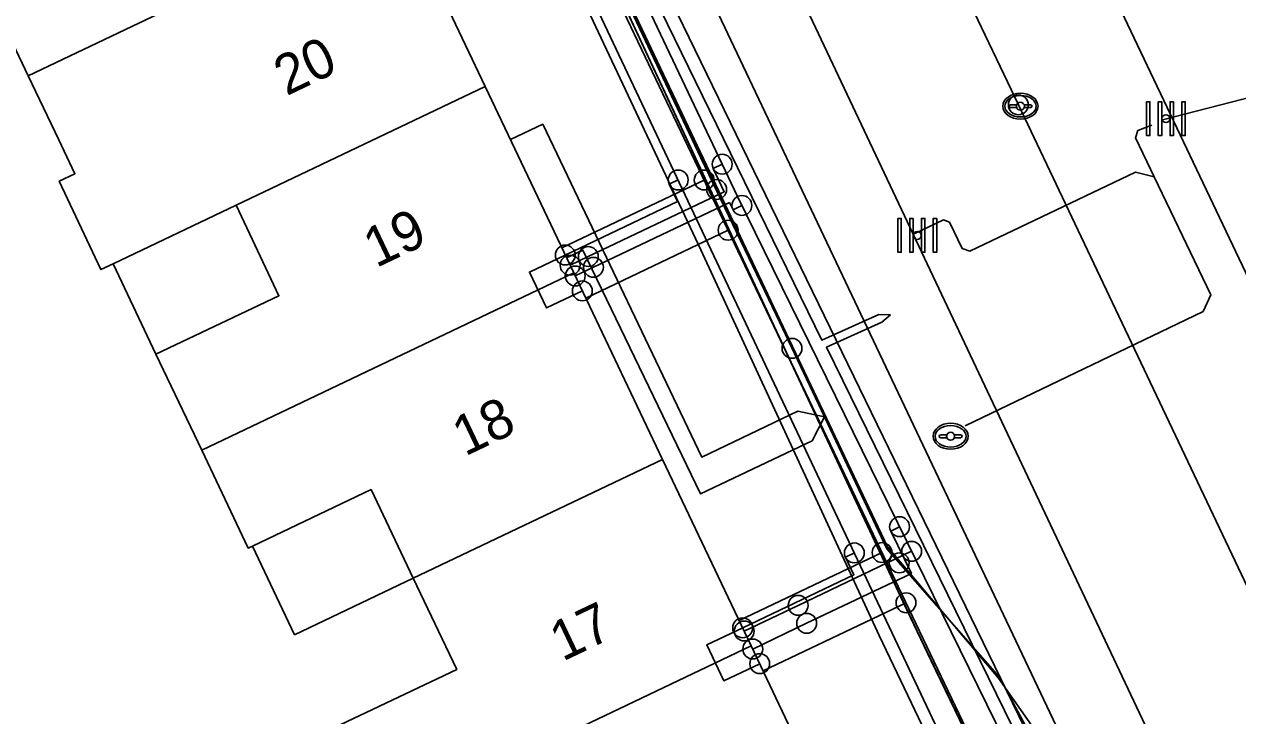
# Model space of a CAD drawing. Extents: x 192672 to 192910, y 446344 to 446512.
# Drawn here: x 192813.76 to 192844.33, y 446477.15 to 446494.56 of the extents above; entities that cross this region are included whole.
import ezdxf

# ---------------------------------------------------------------- set-up
doc = ezdxf.new("R2010")
doc.units = 0
for name, color, linetype in [('B-OI-KL-()_OVERIG_RIOOLVRIJVERVAL-S', 7, 'Continuous'), ('B-OI-KL-()_PUNTVANLEVERING_WATER-S', 7, 'Continuous'), ('B-OI-KL-BUISLEIDING_OLIEGASCHEMICALIEN_GASLAGEDRUK-G', 7, 'Continuous'), ('B-OI-KL-DATA-G', 7, 'Continuous'), ('B-OI-KL-DATA_KABELBED-G', 7, 'Continuous'), ('B-OI-KL-DATA_MANTELBUIS-G', 7, 'Continuous'), ('B-OI-KL-DATA_OVERIG-S', 7, 'Continuous'), ('B-OI-KL-ET_LS-G', 7, 'Continuous'), ('B-OI-KL-ET_LS_DELIVERYPOINT-S', 7, 'Continuous'), ('B-OI-KL-ET_LS_MOF-S', 7, 'Continuous'), ('B-OI-KL-GAS_LD_AFTAKZADEL-S', 7, 'Continuous'), ('B-OI-KL-GAS_LD_DELIVERYPOINT-S', 7, 'Continuous'), ('B-OI-KL-GAS_LD_OVERGANGSSTUK-S', 7, 'Continuous'), ('B-OI-KL-WATER-G', 7, 'Continuous'), ('B-OI-RI-RIOOLVRIJVERVAL-G', 7, 'Continuous'), ('Default', 7, 'Continuous'), ('huisnummerreeks BGT', 7, 'Continuous'), ('inspectie-   rioolput', 7, 'Continuous'), ('kant open verharding', 7, 'Continuous'), ('kant verharding', 7, 'Continuous'), ('kolk', 7, 'Continuous'), ('Luifel', 7, 'Continuous'), ('pand op maaiveld vlak', 7, 'Continuous')]:
    doc.layers.add(name, color=color, linetype=linetype)

# ---------------------------------------------------------------- blocks, each defined once
blk = doc.blocks.new('B-OI-KL-GAS_LD_AFTAKZADEL-S')
at = {"layer": 'Default'}
blk.add_circle((0, 0), 0.25, dxfattribs=at)
blk = doc.blocks.new('B-OI-KL-GAS_LD_DELIVERYPOINT-S')
at = {"layer": 'Default'}
blk.add_circle((0, 0), 0.25, dxfattribs=at)
blk = doc.blocks.new('B-OI-KL-GAS_LD_OVERGANGSSTUK-S')
at = {"layer": 'Default'}
blk.add_circle((0, 0), 0.25, dxfattribs=at)
blk = doc.blocks.new('B-OI-KL-ET_LS_DELIVERYPOINT-S')
at = {"layer": 'Default'}
blk.add_circle((0, 0), 0.25, dxfattribs=at)
blk = doc.blocks.new('B-OI-KL-ET_LS_MOF-S')
at = {"layer": 'Default'}
blk.add_circle((0, 0), 0.25, dxfattribs=at)
blk = doc.blocks.new('B-OI-KL-DATA_OVERIG-S')
at = {"layer": 'Default'}
blk.add_circle((0, 0), 0.25, dxfattribs=at)
blk = doc.blocks.new('B-OI-KL-()_OVERIG_RIOOLVRIJVERVAL-S')
at = {"layer": 'Default'}
blk.add_circle((0, 0), 0.25, dxfattribs=at)
blk = doc.blocks.new('B-OI-KL-()_PUNTVANLEVERING_WATER-S')
at = {"layer": 'Default'}
blk.add_circle((0, 0), 0.25, dxfattribs=at)

msp = doc.modelspace()

# ---------------------------------------------------------------- linework, layer by layer
at = {"layer": 'B-OI-KL-BUISLEIDING_OLIEGASCHEMICALIEN_GASLAGEDRUK-G'}
for points in [[(192822.433, 446509.756), (192825.279, 446503.813), (192831.728, 446490.219), (192841.146, 446471.04), (192848.608, 446455.57), (192845.591, 446448.244), (192845.453, 446447.8)], [(192831.341, 446491.035), (192831.115, 446490.928), (192831.393, 446490.341), (192827.968, 446488.711)], [(192831.837, 446489.997), (192831.613, 446489.887), (192831.522, 446490.071), (192828.097, 446488.441)], [(192827.968, 446488.711), (192827.51, 446488.493)], [(192828.097, 446488.441), (192827.639, 446488.223)], [(192835.808, 446481.911), (192835.584, 446481.8), (192836.107, 446480.735), (192833.468, 446479.479)], [(192836.112, 446481.291), (192833.254, 446479.931)], [(192833.254, 446479.931), (192831.895, 446479.284)], [(192833.468, 446479.479), (192832.11, 446478.832)]]:
    msp.add_lwpolyline(points, dxfattribs=at)
at = {"layer": 'B-OI-KL-DATA-G'}
for points in [[(192821.742, 446509.756), (192825.984, 446501.22), (192835.895, 446480.007), (192842.472, 446466.378), (192848.635, 446454.503), (192848.764, 446454.232), (192845.185, 446446.654), (192842.489, 446440.231), (192836.203, 446423.068)], [(192821.742, 446509.756), (192825.984, 446501.22), (192835.895, 446480.007), (192842.472, 446466.378), (192848.635, 446454.503), (192848.764, 446454.232), (192845.185, 446446.654), (192842.489, 446440.231), (192836.203, 446423.068), (192839.811, 446421.866), (192851.515, 446418.004), (192854.977, 446417.712)], [(192821.742, 446509.756), (192825.984, 446501.22), (192835.895, 446480.007), (192842.472, 446466.378), (192842.564, 446466.201), (192838.77, 446464.389), (192838.682, 446464.573)], [(192821.742, 446509.756), (192825.984, 446501.22), (192835.895, 446480.007), (192838.867, 446473.848)], [(192821.742, 446509.756), (192825.984, 446501.22), (192835.895, 446480.007), (192836.607, 446478.531)], [(192821.742, 446509.756), (192825.984, 446501.22), (192834.713, 446482.538)], [(192821.742, 446509.756), (192825.984, 446501.22), (192832.292, 446487.72)], [(192821.742, 446509.756), (192825.984, 446501.22), (192830.072, 446492.472)], [(192821.742, 446509.756), (192825.984, 446501.22), (192835.895, 446480.007), (192842.472, 446466.378), (192848.635, 446454.503), (192848.764, 446454.232), (192845.185, 446446.654), (192842.489, 446440.231), (192836.203, 446423.068)], [(192821.742, 446509.756), (192825.984, 446501.22), (192835.895, 446480.007), (192842.472, 446466.378), (192848.635, 446454.503), (192848.764, 446454.232), (192845.185, 446446.654), (192842.489, 446440.231), (192836.203, 446423.068)], [(192821.742, 446509.756), (192825.984, 446501.22), (192835.895, 446480.007), (192842.472, 446466.378), (192848.635, 446454.503), (192848.764, 446454.232), (192845.185, 446446.654), (192842.489, 446440.231), (192836.203, 446423.068)], [(192821.742, 446509.756), (192825.984, 446501.22), (192835.895, 446480.007), (192842.472, 446466.378), (192848.635, 446454.503), (192848.764, 446454.232), (192845.185, 446446.654), (192842.489, 446440.231), (192836.203, 446423.068)], [(192821.742, 446509.756), (192825.984, 446501.22), (192835.895, 446480.007), (192842.472, 446466.378), (192848.635, 446454.503), (192848.764, 446454.232), (192845.185, 446446.654), (192842.489, 446440.231), (192836.203, 446423.068)], [(192821.742, 446509.756), (192825.984, 446501.22), (192835.895, 446480.007), (192842.472, 446466.378), (192848.635, 446454.503), (192848.764, 446454.232), (192845.185, 446446.654), (192842.489, 446440.231), (192836.203, 446423.068)], [(192821.742, 446509.756), (192825.984, 446501.22), (192835.895, 446480.007), (192842.472, 446466.378), (192848.635, 446454.503), (192848.764, 446454.232), (192845.185, 446446.654), (192842.489, 446440.231), (192836.203, 446423.068)], [(192822.031, 446509.756), (192825.241, 446502.984), (192833.914, 446484.678), (192835.489, 446481.354), (192838.315, 446478.134), (192842.706, 446469.973), (192847.716, 446462.173), (192853.316, 446454.787), (192859.471, 446447.855), (192860.643, 446453.004)], [(192822.031, 446509.756), (192825.241, 446502.984), (192833.914, 446484.678), (192835.489, 446481.354), (192838.315, 446478.134), (192842.706, 446469.973), (192847.716, 446462.173), (192853.316, 446454.787), (192859.471, 446447.855), (192860.643, 446453.004)], [(192822.031, 446509.756), (192825.241, 446502.984), (192833.914, 446484.678), (192835.489, 446481.354), (192838.315, 446478.134), (192842.706, 446469.973), (192847.716, 446462.173), (192853.316, 446454.787), (192859.471, 446447.855), (192860.643, 446453.004)], [(192860.643, 446452.955), (192859.5, 446447.9), (192838.3, 446478.1), (192835.5, 446481.4), (192830.8, 446491.2), (192824.7, 446504.1), (192822.051, 446509.756)], [(192860.643, 446452.955), (192859.5, 446447.9), (192838.3, 446478.1), (192835.5, 446481.4), (192822.054, 446509.756)], [(192860.643, 446452.955), (192859.5, 446447.9), (192838.3, 446478.1), (192835.5, 446481.4), (192822.054, 446509.756)], [(192833.914, 446484.678), (192833.249, 446484.819), (192830.825, 446483.662), (192826.819, 446492.043), (192826.004, 446491.655)], [(192833.914, 446484.678), (192833.605, 446484.072), (192830.791, 446482.734), (192827.833, 446488.875), (192827.421, 446488.679)]]:
    msp.add_lwpolyline(points, dxfattribs=at)
at = {"layer": 'B-OI-KL-DATA_KABELBED-G'}
for points in [[(192828.007, 446496.891), (192830.072, 446492.472)], [(192830.072, 446492.472), (192832.292, 446487.72)], [(192832.292, 446487.72), (192834.713, 446482.538)], [(192834.713, 446482.538), (192836.607, 446478.531)], [(192836.607, 446478.531), (192838.867, 446473.848)]]:
    msp.add_lwpolyline(points, dxfattribs=at)
at = {"layer": 'B-OI-KL-DATA_MANTELBUIS-G'}
msp.add_lwpolyline([(192859.47, 446447.855), (192856.397, 446451.318), (192853.316, 446454.787), (192850.522, 446458.473), (192847.716, 446462.173), (192845.206, 446466.081), (192842.706, 446469.973), (192840.508, 446474.058), (192838.315, 446478.134)], dxfattribs=at)
at = {"layer": 'B-OI-KL-ET_LS-G'}
for points in [[(192835.58, 446487.244), (192835.284, 446487.252), (192833.85, 446486.608), (192822.538, 446509.756)], [(192822.952, 446509.756), (192850.947, 446452.216), (192860.643, 446456.683)], [(192842.476, 446464.719), (192841.84, 446466.076), (192827.295, 446496.854)], [(192830.232, 446490.639), (192830.006, 446490.532), (192830.213, 446490.095), (192827.388, 446488.749)], [(192827.388, 446488.749), (192826.485, 446488.319), (192826.915, 446487.417), (192827.818, 446487.846)], [(192846.694, 446462.874), (192846.48, 446462.865), (192845.727, 446462.511), (192844.564, 446464.814), (192833.966, 446486.429), (192835.363, 446487.056), (192835.58, 446487.244)], [(192834.669, 446481.251), (192834.443, 446481.144), (192834.654, 446480.698), (192831.856, 446479.365)], [(192831.856, 446479.365), (192830.953, 446478.936), (192831.383, 446478.033), (192832.286, 446478.463)]]:
    msp.add_lwpolyline(points, dxfattribs=at)
at = {"layer": 'B-OI-KL-WATER-G'}
msp.add_line((192821.752, 446509.756), (192849.771, 446451.113), dxfattribs=at)
for points in [[(192830.887, 446490.637), (192827.302, 446488.93)], [(192831.49, 446489.374), (192827.904, 446487.666)], [(192835.368, 446481.259), (192831.77, 446479.546)], [(192835.971, 446479.996), (192832.372, 446478.282)]]:
    msp.add_lwpolyline(points, dxfattribs=at)
at = {"layer": 'B-OI-RI-RIOOLVRIJVERVAL-G'}
msp.add_line((192830.572, 446509.756), (192838.8, 446492.53), dxfattribs=at)
for points in [[(192842.435, 446492.149), (192847.881, 446493.556)], [(192838.8, 446492.53), (192848.69, 446471.73)], [(192842.165, 446492.019), (192841.811, 446491.886), (192841.755, 446491.697), (192842.223, 446490.718)], [(192836.163, 446489.271), (192836.913, 446489.632), (192837.064, 446489.58), (192837.383, 446488.912), (192837.581, 446488.843), (192841.747, 446490.838), (192842.223, 446490.718), (192843.647, 446487.745), (192843.452, 446487.324), (192837.458, 446484.454)]]:
    msp.add_lwpolyline(points, dxfattribs=at)
at = {"layer": 'inspectie-   rioolput'}
for p, q in [((192838.76, 446492.534), (192838.603, 446492.534)), ((192838.603, 446492.459), (192838.76, 446492.459)), ((192839.103, 446492.534), (192838.946, 446492.534)), ((192838.946, 446492.459), (192839.103, 446492.459)), ((192837.001, 446484.225), (192836.844, 446484.225)), ((192836.844, 446484.15), (192837.001, 446484.15)), ((192837.344, 446484.225), (192837.187, 446484.225)), ((192837.187, 446484.15), (192837.344, 446484.15))]:
    msp.add_line(p, q, dxfattribs=at)
for centre, radius, start, end in [((192838.853, 446492.496), 0.1, 0, 180), ((192838.603, 446492.496), 0.0375, 90, 270), ((192838.853, 446492.496), 0.1, 157.9757, 180), ((192838.853, 446492.496), 0.1, 180, 202.0243), ((192838.853, 446492.496), 0.1, 180, 0), ((192838.853, 446492.496), 0.1, 0, 22.0243), ((192838.853, 446492.496), 0.1, 337.9757, 0), ((192839.103, 446492.496), 0.0375, 270, 90), ((192836.844, 446484.187), 0.0375, 90, 270), ((192837.094, 446484.187), 0.1, 0, 180), ((192837.094, 446484.187), 0.1, 157.9757, 180), ((192837.094, 446484.187), 0.1, 180, 202.0243), ((192837.094, 446484.187), 0.1, 180, 0), ((192837.094, 446484.187), 0.1, 0, 22.0243), ((192837.094, 446484.187), 0.1, 337.9757, 0), ((192837.344, 446484.187), 0.0375, 270, 90)]:
    msp.add_arc(centre, radius, start, end, dxfattribs=at)
for centre, major_axis, ratio in [((192838.853, 446492.496), (-0.442, 0), 0.73911), ((192838.853, 446492.496), (-0.392, 0), 0.689655), ((192837.094, 446484.187), (-0.442, 0), 0.73911), ((192837.094, 446484.187), (-0.392, 0), 0.689655)]:
    msp.add_ellipse(centre, major_axis=major_axis, ratio=ratio, dxfattribs=at)
at = {"layer": 'kant open verharding'}
msp.add_line((192835.606, 446507.086), (192852.92, 446470.626), dxfattribs=at)
msp.add_lwpolyline([(192820.967, 446509.756), (192830.801, 446488.882), (192835.291, 446479.169), (192839.711, 446469.931), (192846.946, 446454.816)], dxfattribs=at)
at = {"layer": 'kant verharding'}
msp.add_line((192847.908, 446464.417), (192829.185, 446504.028), dxfattribs=at)
msp.add_lwpolyline([(192847.34, 446464.645), (192845.844, 446464.076), (192824.376, 446509.29), (192825.458, 446509.756)], dxfattribs=at)
at = {"layer": 'kolk'}
for points in [[(192842.113, 446492.182), (192842.113, 446492.607), (192842.028, 446492.607), (192842.028, 446492.182), (192842.028, 446491.757), (192842.113, 446491.757)], [(192842.411, 446492.182), (192842.411, 446492.607), (192842.326, 446492.607), (192842.326, 446492.182), (192842.326, 446491.757), (192842.411, 446491.757)], [(192842.708, 446492.182), (192842.708, 446492.607), (192842.623, 446492.607), (192842.623, 446492.182), (192842.623, 446491.757), (192842.708, 446491.757)], [(192843.006, 446492.182), (192843.006, 446492.607), (192842.921, 446492.607), (192842.921, 446492.182), (192842.921, 446491.757), (192843.006, 446491.757)], [(192835.85, 446489.244), (192835.85, 446489.669), (192835.765, 446489.669), (192835.765, 446489.244), (192835.765, 446488.819), (192835.85, 446488.819)], [(192836.148, 446489.244), (192836.148, 446489.669), (192836.063, 446489.669), (192836.063, 446489.244), (192836.063, 446488.819), (192836.148, 446488.819)], [(192836.445, 446489.244), (192836.445, 446489.669), (192836.36, 446489.669), (192836.36, 446489.244), (192836.36, 446488.819), (192836.445, 446488.819)], [(192836.743, 446489.244), (192836.743, 446489.669), (192836.658, 446489.669), (192836.658, 446489.244), (192836.658, 446488.819), (192836.743, 446488.819)]]:
    msp.add_lwpolyline(points, close=True, dxfattribs=at)
for centre, start, end in [((192842.517, 446492.182), 0, 180), ((192842.517, 446492.182), 180, 0), ((192836.254, 446489.244), 0, 180), ((192836.254, 446489.244), 180, 0)]:
    msp.add_arc(centre, 0.1, start, end, dxfattribs=at)
at = {"layer": 'Luifel'}
msp.add_line((192815.996, 446488.526), (192817.077, 446486.256), dxfattribs=at)
msp.add_lwpolyline([(192819.507, 446481.42), (192820.568, 446479.192), (192823.558, 446480.616)], dxfattribs=at)
at = {"layer": 'pand op maaiveld vlak'}
for p, q in [((192823.135, 446497.681), (192813.859, 446493.264)), ((192823.135, 446497.681), (192825.369, 446492.989)), ((192819.094, 446490.001), (192825.369, 446492.989)), ((192825.369, 446492.989), (192827.603, 446488.298)), ((192825.369, 446492.989), (192827.603, 446488.298)), ((192815.996, 446488.526), (192819.094, 446490.001)), ((192827.603, 446488.298), (192818.23, 446483.834)), ((192827.603, 446488.298), (192829.837, 446483.606)), ((192817.077, 446486.256), (192818.23, 446483.834)), ((192823.558, 446480.616), (192829.837, 446483.606)), ((192832.071, 446478.914), (192829.837, 446483.606)), ((192822.699, 446474.451), (192832.071, 446478.914)), ((192834.306, 446474.222), (192832.071, 446478.914))]:
    msp.add_line(p, q, dxfattribs=at)
for points in [[(192813.859, 446493.264), (192812.693, 446495.713), (192815.699, 446497.145), (192814.631, 446499.387)], [(192815.996, 446488.526), (192815.693, 446488.382), (192814.643, 446490.607), (192815.035, 446490.794), (192814.629, 446491.646), (192813.859, 446493.264)], [(192817.077, 446486.256), (192820.174, 446487.726), (192819.094, 446490.001)], [(192819.507, 446481.42), (192819.403, 446481.371), (192818.23, 446483.834)], [(192819.507, 446481.42), (192822.497, 446482.844), (192823.558, 446480.616)], [(192823.558, 446480.616), (192824.653, 446478.317), (192821.559, 446476.844), (192822.699, 446474.451)]]:
    msp.add_lwpolyline(points, dxfattribs=at)

# ---------------------------------------------------------------- block references
at = {"layer": 'B-OI-KL-()_OVERIG_RIOOLVRIJVERVAL-S'}
msp.add_blockref('B-OI-KL-()_OVERIG_RIOOLVRIJVERVAL-S', (192838.8, 446492.53), dxfattribs=at)
at = {"layer": 'B-OI-KL-()_PUNTVANLEVERING_WATER-S'}
for p in [(192830.887, 446490.637), (192831.49, 446489.374), (192835.368, 446481.259), (192835.971, 446479.996)]:
    msp.add_blockref('B-OI-KL-()_PUNTVANLEVERING_WATER-S', p, dxfattribs=at)
at = {"layer": 'B-OI-KL-DATA_OVERIG-S'}
for p in [(192831.2, 446490.4), (192833.1, 446486.4), (192835.8, 446481)]:
    msp.add_blockref('B-OI-KL-DATA_OVERIG-S', p, dxfattribs=at)
at = {"layer": 'B-OI-KL-ET_LS_DELIVERYPOINT-S'}
for p in [(192827.388, 446488.749), (192827.818, 446487.846), (192831.856, 446479.365), (192832.286, 446478.463)]:
    msp.add_blockref('B-OI-KL-ET_LS_DELIVERYPOINT-S', p, dxfattribs=at)
at = {"layer": 'B-OI-KL-ET_LS_MOF-S'}
for p in [(192830.232, 446490.639), (192834.669, 446481.251)]:
    msp.add_blockref('B-OI-KL-ET_LS_MOF-S', p, dxfattribs=at)
at = {"layer": 'B-OI-KL-GAS_LD_AFTAKZADEL-S'}
for p in [(192831.341, 446491.035), (192831.837, 446489.997), (192835.808, 446481.911), (192836.112, 446481.291)]:
    msp.add_blockref('B-OI-KL-GAS_LD_AFTAKZADEL-S', p, dxfattribs=at)
at = {"layer": 'B-OI-KL-GAS_LD_DELIVERYPOINT-S'}
for p in [(192827.51, 446488.493), (192827.639, 446488.223), (192831.895, 446479.284), (192832.11, 446478.832)]:
    msp.add_blockref('B-OI-KL-GAS_LD_DELIVERYPOINT-S', p, dxfattribs=at)
at = {"layer": 'B-OI-KL-GAS_LD_OVERGANGSSTUK-S'}
for p in [(192827.968, 446488.711), (192828.097, 446488.441), (192833.254, 446479.931), (192833.468, 446479.479)]:
    msp.add_blockref('B-OI-KL-GAS_LD_OVERGANGSSTUK-S', p, dxfattribs=at)

# ---------------------------------------------------------------- texts
at = {"layer": 'huisnummerreeks BGT'}
for s, p in [('20', (192820.365, 446492.744)), ('19', (192822.623, 446488.417)), ('18', (192824.862, 446483.673)), ('17', (192827.318, 446478.508))]:
    msp.add_text(s, height=1, rotation=25.5, dxfattribs=at).set_placement(p)

doc.saveas('drawing.dxf')
